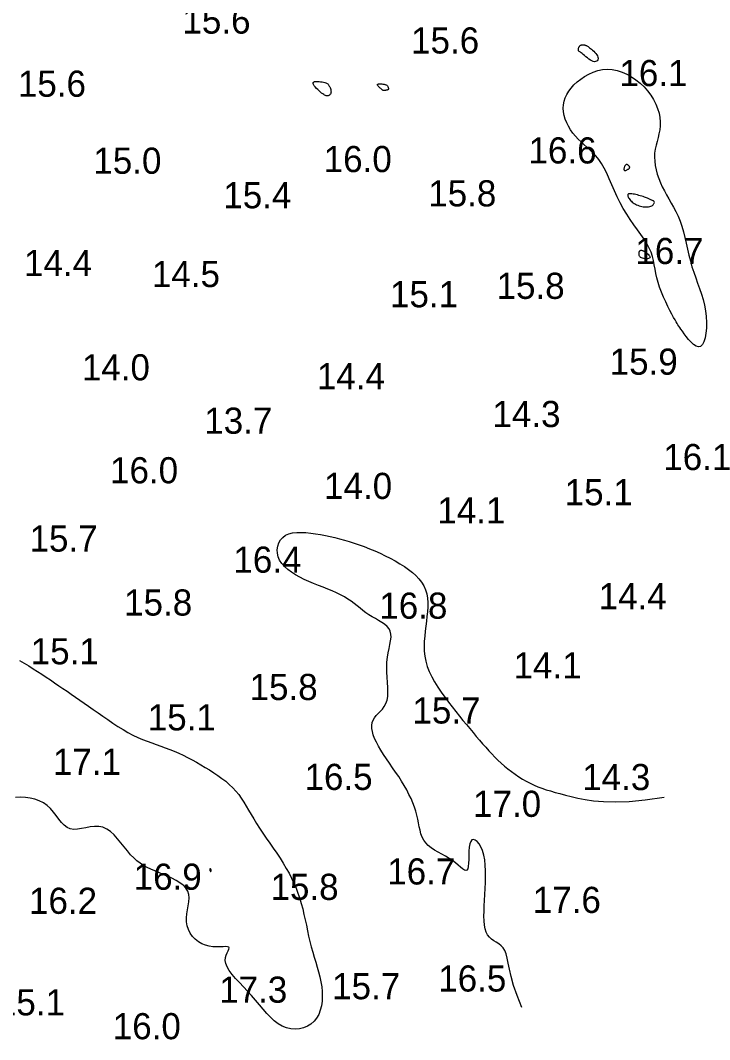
# Model space of a CAD drawing. Extents: x 3040093 to 3056816, y 408076 to 509144.
# Drawn here: x 3046267.6 to 3046399.3, y 434504.1 to 434699 of the extents above; entities that cross this region are included whole.
import ezdxf

# ---------------------------------------------------------------- set-up
doc = ezdxf.new("R2010")
doc.units = 0
doc.layers.add('V-CHAN-CONT-EL17', color=7, linetype='Continuous')
doc.layers.add('V-TOPO-SOUN-0610', color=7, linetype='Continuous')

msp = doc.modelspace()

# ---------------------------------------------------------------- linework, layer by layer
at = {"layer": 'V-CHAN-CONT-EL17'}
for points in [[(3046374.75, 434692.75), (3046374.6, 434692.86), (3046374.48, 434692.94), (3046374.39, 434693.01), (3046374.32, 434693.06), (3046374.27, 434693.11), (3046374.24, 434693.16), (3046374.22, 434693.22), (3046374.21, 434693.28), (3046374.21, 434693.37), (3046374.22, 434693.46), (3046374.24, 434693.55), (3046374.26, 434693.65), (3046374.29, 434693.74), (3046374.33, 434693.83), (3046374.37, 434693.92), (3046374.41, 434693.99), (3046374.45, 434694.05), (3046374.5, 434694.11), (3046374.55, 434694.15), (3046374.61, 434694.19), (3046374.67, 434694.22), (3046374.74, 434694.24), (3046374.82, 434694.26), (3046374.9, 434694.27), (3046374.98, 434694.28), (3046375.08, 434694.28), (3046375.17, 434694.27), (3046375.27, 434694.26), (3046375.37, 434694.25), (3046375.46, 434694.23), (3046375.56, 434694.2), (3046375.65, 434694.17), (3046375.74, 434694.13), (3046375.84, 434694.08), (3046375.95, 434694.02), (3046376.06, 434693.94), (3046376.19, 434693.84), (3046376.35, 434693.72), (3046376.52, 434693.58), (3046376.71, 434693.42), (3046376.93, 434693.24), (3046377.15, 434693.04), (3046377.36, 434692.83), (3046377.56, 434692.61), (3046377.73, 434692.39), (3046377.87, 434692.16), (3046377.96, 434691.95), (3046378, 434691.74), (3046377.99, 434691.55), (3046377.93, 434691.38), (3046377.82, 434691.24), (3046377.68, 434691.14), (3046377.5, 434691.08), (3046377.29, 434691.06), (3046377.05, 434691.11), (3046376.79, 434691.21), (3046376.51, 434691.36), (3046376.23, 434691.55), (3046375.94, 434691.77), (3046375.66, 434691.99), (3046375.4, 434692.21), (3046375.15, 434692.42), (3046374.93, 434692.6)], [(3046389.21, 434649.72), (3046389.03, 434650.57), (3046388.88, 434651.4), (3046388.73, 434652.21), (3046388.57, 434653.01), (3046388.37, 434653.8), (3046388.11, 434654.61), (3046387.76, 434655.42), (3046387.31, 434656.26), (3046386.77, 434657.11), (3046386.16, 434658), (3046385.51, 434658.91), (3046384.82, 434659.86), (3046384.13, 434660.85), (3046383.45, 434661.88), (3046382.8, 434662.96), (3046382.2, 434664.08), (3046381.64, 434665.23), (3046381.12, 434666.39), (3046380.61, 434667.54), (3046380.12, 434668.65), (3046379.63, 434669.71), (3046379.14, 434670.7), (3046378.63, 434671.58), (3046378.1, 434672.36), (3046377.55, 434673.04), (3046376.99, 434673.65), (3046376.42, 434674.2), (3046375.85, 434674.71), (3046375.28, 434675.21), (3046374.72, 434675.71), (3046374.18, 434676.24), (3046373.66, 434676.81), (3046373.18, 434677.41), (3046372.73, 434678.05), (3046372.33, 434678.71), (3046371.98, 434679.39), (3046371.69, 434680.07), (3046371.48, 434680.77), (3046371.35, 434681.46), (3046371.31, 434682.14), (3046371.35, 434682.82), (3046371.48, 434683.48), (3046371.7, 434684.13), (3046371.99, 434684.77), (3046372.37, 434685.4), (3046372.83, 434686.01), (3046373.37, 434686.61), (3046373.98, 434687.19), (3046374.66, 434687.74), (3046375.4, 434688.25), (3046376.2, 434688.7), (3046377.04, 434689.07), (3046377.92, 434689.35), (3046378.83, 434689.54), (3046379.75, 434689.6), (3046380.69, 434689.54), (3046381.64, 434689.36), (3046382.57, 434689.06), (3046383.49, 434688.66), (3046384.38, 434688.17), (3046385.23, 434687.6), (3046386.03, 434686.95), (3046386.77, 434686.24), (3046387.45, 434685.47), (3046388.04, 434684.66), (3046388.57, 434683.82), (3046389.01, 434682.96), (3046389.36, 434682.09), (3046389.63, 434681.23), (3046389.8, 434680.38), (3046389.88, 434679.55), (3046389.87, 434678.76), (3046389.77, 434678), (3046389.62, 434677.26), (3046389.44, 434676.53), (3046389.25, 434675.81), (3046389.06, 434675.08), (3046388.9, 434674.35), (3046388.8, 434673.59), (3046388.77, 434672.81), (3046388.81, 434672.02), (3046388.91, 434671.2), (3046389.08, 434670.38), (3046389.3, 434669.55), (3046389.57, 434668.73), (3046389.89, 434667.92), (3046390.26, 434667.12), (3046390.66, 434666.35), (3046391.08, 434665.58), (3046391.53, 434664.81), (3046391.98, 434664.03), (3046392.43, 434663.23), (3046392.86, 434662.4), (3046393.27, 434661.52), (3046393.65, 434660.59), (3046393.98, 434659.6), (3046394.28, 434658.55), (3046394.55, 434657.46), (3046394.81, 434656.35), (3046395.07, 434655.22), (3046395.33, 434654.09), (3046395.62, 434652.96), (3046395.93, 434651.85), (3046396.27, 434650.78), (3046396.64, 434649.73), (3046397.01, 434648.69), (3046397.38, 434647.66), (3046397.73, 434646.63), (3046398.05, 434645.59), (3046398.31, 434644.53), (3046398.52, 434643.44), (3046398.65, 434642.33), (3046398.7, 434641.21), (3046398.68, 434640.13), (3046398.59, 434639.13), (3046398.43, 434638.24), (3046398.21, 434637.5), (3046397.92, 434636.95), (3046397.57, 434636.62), (3046397.17, 434636.55), (3046396.72, 434636.69), (3046396.25, 434637), (3046395.77, 434637.43), (3046395.29, 434637.95), (3046394.85, 434638.5), (3046394.44, 434639.03), (3046394.09, 434639.51), (3046393.81, 434639.9), (3046393.58, 434640.21), (3046393.4, 434640.48), (3046393.23, 434640.73), (3046393.07, 434640.99), (3046392.9, 434641.3), (3046392.69, 434641.68), (3046392.43, 434642.16), (3046392.11, 434642.76), (3046391.73, 434643.47), (3046391.33, 434644.27), (3046390.91, 434645.13), (3046390.49, 434646.04), (3046390.1, 434646.98), (3046389.74, 434647.91), (3046389.44, 434648.83)], [(3046324.65, 434685.47), (3046324.39, 434685.71), (3046324.14, 434685.96), (3046323.91, 434686.22), (3046323.71, 434686.46), (3046323.57, 434686.69), (3046323.5, 434686.89), (3046323.51, 434687.05), (3046323.61, 434687.17), (3046323.79, 434687.24), (3046324.04, 434687.28), (3046324.33, 434687.28), (3046324.64, 434687.27), (3046324.95, 434687.23), (3046325.26, 434687.18), (3046325.53, 434687.13), (3046325.76, 434687.08), (3046325.95, 434687.02), (3046326.1, 434686.96), (3046326.22, 434686.89), (3046326.32, 434686.82), (3046326.4, 434686.73), (3046326.47, 434686.63), (3046326.54, 434686.52), (3046326.61, 434686.39), (3046326.69, 434686.24), (3046326.75, 434686.09), (3046326.82, 434685.93), (3046326.87, 434685.76), (3046326.91, 434685.6), (3046326.93, 434685.43), (3046326.94, 434685.28), (3046326.92, 434685.13), (3046326.87, 434684.99), (3046326.81, 434684.86), (3046326.73, 434684.75), (3046326.64, 434684.66), (3046326.54, 434684.59), (3046326.42, 434684.54), (3046326.3, 434684.51), (3046326.17, 434684.5), (3046326.03, 434684.53), (3046325.88, 434684.58), (3046325.72, 434684.65), (3046325.54, 434684.76), (3046325.35, 434684.89), (3046325.14, 434685.05), (3046324.91, 434685.25)], [(3046336.96, 434686.75), (3046337.09, 434686.73), (3046337.21, 434686.71), (3046337.31, 434686.68), (3046337.41, 434686.65), (3046337.5, 434686.6), (3046337.58, 434686.55), (3046337.65, 434686.49), (3046337.71, 434686.42), (3046337.77, 434686.34), (3046337.82, 434686.25), (3046337.86, 434686.17), (3046337.89, 434686.08), (3046337.91, 434685.99), (3046337.92, 434685.91), (3046337.92, 434685.84), (3046337.9, 434685.78), (3046337.88, 434685.74), (3046337.84, 434685.7), (3046337.79, 434685.67), (3046337.74, 434685.65), (3046337.69, 434685.63), (3046337.62, 434685.62), (3046337.55, 434685.61), (3046337.48, 434685.59), (3046337.42, 434685.58), (3046337.34, 434685.57), (3046337.27, 434685.56), (3046337.21, 434685.55), (3046337.15, 434685.54), (3046337.09, 434685.54), (3046337.03, 434685.54), (3046336.99, 434685.54), (3046336.94, 434685.54), (3046336.9, 434685.56), (3046336.85, 434685.58), (3046336.8, 434685.62), (3046336.73, 434685.67), (3046336.66, 434685.73), (3046336.56, 434685.81), (3046336.45, 434685.9), (3046336.32, 434686.02), (3046336.19, 434686.13), (3046336.07, 434686.26), (3046335.96, 434686.38), (3046335.88, 434686.49), (3046335.82, 434686.59), (3046335.81, 434686.67), (3046335.85, 434686.73), (3046335.92, 434686.78), (3046336.04, 434686.8), (3046336.17, 434686.81), (3046336.33, 434686.81), (3046336.49, 434686.8), (3046336.65, 434686.79), (3046336.81, 434686.77)], [(3046383.79, 434670.53), (3046383.86, 434670.59), (3046383.92, 434670.64), (3046383.97, 434670.69), (3046384, 434670.74), (3046384.02, 434670.8), (3046384.03, 434670.85), (3046384.03, 434670.91), (3046384.01, 434670.97), (3046383.97, 434671.04), (3046383.93, 434671.1), (3046383.88, 434671.16), (3046383.82, 434671.21), (3046383.75, 434671.26), (3046383.69, 434671.31), (3046383.62, 434671.34), (3046383.55, 434671.37), (3046383.48, 434671.38), (3046383.42, 434671.38), (3046383.35, 434671.37), (3046383.29, 434671.34), (3046383.23, 434671.29), (3046383.17, 434671.23), (3046383.11, 434671.15), (3046383.06, 434671.04), (3046383.01, 434670.93), (3046382.97, 434670.81), (3046382.94, 434670.68), (3046382.92, 434670.56), (3046382.92, 434670.45), (3046382.94, 434670.36), (3046382.97, 434670.29), (3046383.03, 434670.25), (3046383.1, 434670.24), (3046383.19, 434670.24), (3046383.29, 434670.27), (3046383.4, 434670.31), (3046383.5, 434670.36), (3046383.6, 434670.42), (3046383.7, 434670.48)], [(3046384.53, 434664.22), (3046384.71, 434664.07), (3046384.91, 434663.93), (3046385.12, 434663.81), (3046385.34, 434663.69), (3046385.58, 434663.59), (3046385.82, 434663.5), (3046386.07, 434663.42), (3046386.33, 434663.36), (3046386.6, 434663.31), (3046386.87, 434663.29), (3046387.13, 434663.27), (3046387.39, 434663.28), (3046387.63, 434663.3), (3046387.85, 434663.34), (3046388.05, 434663.41), (3046388.23, 434663.49), (3046388.38, 434663.58), (3046388.5, 434663.69), (3046388.6, 434663.8), (3046388.67, 434663.92), (3046388.72, 434664.03), (3046388.74, 434664.13), (3046388.73, 434664.23), (3046388.7, 434664.31), (3046388.65, 434664.37), (3046388.58, 434664.43), (3046388.49, 434664.48), (3046388.39, 434664.52), (3046388.28, 434664.56), (3046388.17, 434664.6), (3046388.05, 434664.64), (3046387.93, 434664.69), (3046387.82, 434664.75), (3046387.69, 434664.81), (3046387.56, 434664.88), (3046387.41, 434664.95), (3046387.25, 434665.02), (3046387.06, 434665.1), (3046386.85, 434665.18), (3046386.6, 434665.26), (3046386.34, 434665.34), (3046386.06, 434665.42), (3046385.77, 434665.5), (3046385.49, 434665.58), (3046385.2, 434665.65), (3046384.93, 434665.7), (3046384.68, 434665.75), (3046384.45, 434665.79), (3046384.25, 434665.81), (3046384.08, 434665.81), (3046383.94, 434665.8), (3046383.82, 434665.78), (3046383.74, 434665.73), (3046383.68, 434665.66), (3046383.65, 434665.58), (3046383.66, 434665.47), (3046383.69, 434665.34), (3046383.75, 434665.19), (3046383.83, 434665.04), (3046383.93, 434664.87), (3046384.06, 434664.71), (3046384.2, 434664.54), (3046384.35, 434664.38)], [(3046386.22, 434655.01), (3046386.31, 434655.01), (3046386.4, 434654.98), (3046386.51, 434654.94), (3046386.63, 434654.89), (3046386.76, 434654.82), (3046386.9, 434654.73), (3046387.06, 434654.62), (3046387.22, 434654.5), (3046387.39, 434654.36), (3046387.55, 434654.22), (3046387.69, 434654.07), (3046387.81, 434653.92), (3046387.88, 434653.79), (3046387.91, 434653.67), (3046387.87, 434653.56), (3046387.77, 434653.48), (3046387.61, 434653.42), (3046387.41, 434653.39), (3046387.18, 434653.38), (3046386.94, 434653.38), (3046386.7, 434653.41), (3046386.47, 434653.46), (3046386.27, 434653.53), (3046386.12, 434653.62), (3046386, 434653.73), (3046385.91, 434653.84), (3046385.85, 434653.97), (3046385.82, 434654.09), (3046385.81, 434654.22), (3046385.81, 434654.35), (3046385.82, 434654.47), (3046385.84, 434654.58), (3046385.86, 434654.67), (3046385.89, 434654.76), (3046385.93, 434654.84), (3046385.97, 434654.9), (3046386.02, 434654.95), (3046386.08, 434654.98), (3046386.15, 434655.01)], [(3046304.02, 434536.47), (3046304.01, 434536.52), (3046304, 434536.57), (3046303.98, 434536.61), (3046303.96, 434536.65), (3046303.94, 434536.68), (3046303.92, 434536.71), (3046303.89, 434536.73), (3046303.87, 434536.74), (3046303.84, 434536.74), (3046303.82, 434536.73), (3046303.8, 434536.72), (3046303.78, 434536.69), (3046303.76, 434536.66), (3046303.75, 434536.62), (3046303.75, 434536.58), (3046303.76, 434536.53), (3046303.77, 434536.48), (3046303.78, 434536.42), (3046303.8, 434536.37), (3046303.83, 434536.33), (3046303.85, 434536.28), (3046303.88, 434536.25), (3046303.9, 434536.23), (3046303.93, 434536.22), (3046303.95, 434536.23), (3046303.97, 434536.24), (3046303.99, 434536.27), (3046304, 434536.3), (3046304.01, 434536.34), (3046304.02, 434536.38), (3046304.02, 434536.42)]]:
    msp.add_lwpolyline(points, close=True, dxfattribs=at)
for points in [[(3046363.38, 434510.21), (3046362.49, 434512.48), (3046361.83, 434514.43), (3046361.36, 434516.1), (3046361.03, 434517.51), (3046360.78, 434518.69), (3046360.59, 434519.66), (3046360.39, 434520.46), (3046360.15, 434521.1), (3046359.83, 434521.61), (3046359.44, 434522.02), (3046359, 434522.36), (3046358.53, 434522.67), (3046358.06, 434522.96), (3046357.61, 434523.27), (3046357.2, 434523.63), (3046356.85, 434524.07), (3046356.58, 434524.6), (3046356.39, 434525.23), (3046356.26, 434525.96), (3046356.19, 434526.76), (3046356.16, 434527.65), (3046356.18, 434528.6), (3046356.21, 434529.62), (3046356.27, 434530.68), (3046356.34, 434531.8), (3046356.4, 434532.94), (3046356.45, 434534.09), (3046356.48, 434535.24), (3046356.47, 434536.35), (3046356.42, 434537.43), (3046356.31, 434538.44), (3046356.14, 434539.36), (3046355.89, 434540.19), (3046355.59, 434540.91), (3046355.24, 434541.49), (3046354.88, 434541.93), (3046354.52, 434542.22), (3046354.18, 434542.33), (3046353.88, 434542.25), (3046353.64, 434541.97), (3046353.47, 434541.49), (3046353.36, 434540.85), (3046353.3, 434540.1), (3046353.27, 434539.31), (3046353.25, 434538.51), (3046353.21, 434537.77), (3046353.16, 434537.15), (3046353.06, 434536.69), (3046352.91, 434536.44), (3046352.69, 434536.38), (3046352.42, 434536.48), (3046352.08, 434536.71), (3046351.69, 434537.04), (3046351.23, 434537.44), (3046350.71, 434537.87), (3046350.13, 434538.3), (3046349.49, 434538.72), (3046348.81, 434539.12), (3046348.11, 434539.51), (3046347.41, 434539.9), (3046346.73, 434540.3), (3046346.1, 434540.73), (3046345.53, 434541.18), (3046345.04, 434541.68), (3046344.66, 434542.21), (3046344.36, 434542.8), (3046344.13, 434543.42), (3046343.95, 434544.08), (3046343.81, 434544.76), (3046343.67, 434545.48), (3046343.52, 434546.22), (3046343.35, 434546.98), (3046343.14, 434547.75), (3046342.88, 434548.53), (3046342.58, 434549.33), (3046342.23, 434550.14), (3046341.84, 434550.96), (3046341.41, 434551.8), (3046340.93, 434552.64), (3046340.42, 434553.49), (3046339.87, 434554.34), (3046339.29, 434555.2), (3046338.69, 434556.06), (3046338.1, 434556.91), (3046337.52, 434557.75), (3046336.97, 434558.58), (3046336.45, 434559.38), (3046335.99, 434560.16), (3046335.6, 434560.91), (3046335.27, 434561.63), (3046335.02, 434562.32), (3046334.84, 434562.97), (3046334.75, 434563.58), (3046334.74, 434564.15), (3046334.82, 434564.68), (3046334.99, 434565.16), (3046335.25, 434565.6), (3046335.58, 434566.01), (3046335.96, 434566.41), (3046336.36, 434566.82), (3046336.75, 434567.26), (3046337.11, 434567.75), (3046337.42, 434568.31), (3046337.64, 434568.95), (3046337.77, 434569.69), (3046337.81, 434570.52), (3046337.8, 434571.42), (3046337.74, 434572.36), (3046337.68, 434573.34), (3046337.62, 434574.32), (3046337.59, 434575.3), (3046337.62, 434576.26), (3046337.71, 434577.17), (3046337.86, 434578.04), (3046338.03, 434578.85), (3046338.2, 434579.62), (3046338.33, 434580.33), (3046338.41, 434580.99), (3046338.4, 434581.6), (3046338.27, 434582.14), (3046338.02, 434582.63), (3046337.64, 434583.07), (3046337.18, 434583.47), (3046336.63, 434583.85), (3046336.04, 434584.21), (3046335.41, 434584.56), (3046334.78, 434584.92), (3046334.17, 434585.29), (3046333.58, 434585.69), (3046333.02, 434586.11), (3046332.48, 434586.55), (3046331.93, 434586.99), (3046331.37, 434587.44), (3046330.79, 434587.88), (3046330.17, 434588.31), (3046329.5, 434588.72), (3046328.77, 434589.11), (3046327.99, 434589.48), (3046327.17, 434589.85), (3046326.31, 434590.2), (3046325.43, 434590.55), (3046324.53, 434590.91), (3046323.62, 434591.28), (3046322.72, 434591.66), (3046321.83, 434592.06), (3046320.96, 434592.49), (3046320.14, 434592.95), (3046319.36, 434593.43), (3046318.66, 434593.95), (3046318.05, 434594.5), (3046317.53, 434595.08), (3046317.12, 434595.71), (3046316.85, 434596.37), (3046316.69, 434597.05), (3046316.66, 434597.73), (3046316.75, 434598.4), (3046316.96, 434599.03), (3046317.27, 434599.6), (3046317.7, 434600.09), (3046318.23, 434600.49), (3046318.87, 434600.77), (3046319.59, 434600.96), (3046320.39, 434601.05), (3046321.24, 434601.06), (3046322.14, 434601.02), (3046323.06, 434600.92), (3046324, 434600.78), (3046324.94, 434600.62), (3046325.86, 434600.45), (3046326.77, 434600.26), (3046327.68, 434600.05), (3046328.58, 434599.83), (3046329.49, 434599.59), (3046330.42, 434599.32), (3046331.35, 434599.02), (3046332.31, 434598.69), (3046333.29, 434598.33), (3046334.29, 434597.93), (3046335.3, 434597.51), (3046336.3, 434597.06), (3046337.29, 434596.59), (3046338.27, 434596.1), (3046339.21, 434595.59), (3046340.11, 434595.06), (3046340.96, 434594.53), (3046341.76, 434593.97), (3046342.49, 434593.4), (3046343.16, 434592.8), (3046343.75, 434592.17), (3046344.26, 434591.51), (3046344.68, 434590.82), (3046345, 434590.09), (3046345.22, 434589.31), (3046345.36, 434588.5), (3046345.42, 434587.66), (3046345.42, 434586.79), (3046345.36, 434585.89), (3046345.28, 434584.98), (3046345.17, 434584.05), (3046345.05, 434583.11), (3046344.93, 434582.17), (3046344.84, 434581.23), (3046344.77, 434580.28), (3046344.74, 434579.32), (3046344.77, 434578.36), (3046344.88, 434577.39), (3046345.06, 434576.41), (3046345.33, 434575.43), (3046345.71, 434574.44), (3046346.18, 434573.45), (3046346.72, 434572.46), (3046347.33, 434571.47), (3046347.99, 434570.49), (3046348.68, 434569.53), (3046349.38, 434568.6), (3046350.09, 434567.68), (3046350.79, 434566.79), (3046351.48, 434565.93), (3046352.15, 434565.1), (3046352.81, 434564.3), (3046353.46, 434563.52), (3046354.09, 434562.76), (3046354.71, 434562.03), (3046355.32, 434561.32), (3046355.91, 434560.63), (3046356.5, 434559.96), (3046357.08, 434559.31), (3046357.66, 434558.68), (3046358.24, 434558.07), (3046358.84, 434557.48), (3046359.45, 434556.91), (3046360.08, 434556.35), (3046360.74, 434555.81), (3046361.41, 434555.3), (3046362.11, 434554.8), (3046362.82, 434554.33), (3046363.54, 434553.89), (3046364.27, 434553.47), (3046365.01, 434553.09), (3046365.75, 434552.73), (3046366.5, 434552.42), (3046367.26, 434552.12), (3046368.05, 434551.85), (3046368.88, 434551.6), (3046369.76, 434551.34), (3046370.7, 434551.09), (3046371.73, 434550.83), (3046372.86, 434550.54), (3046374.09, 434550.25), (3046375.49, 434549.96), (3046377.12, 434549.72), (3046379.02, 434549.56), (3046381.27, 434549.51), (3046383.91, 434549.62), (3046387, 434549.91), (3046390.61, 434550.43)], [(3046267.4, 434576.53), (3046268.29, 434576.03), (3046269.15, 434575.52), (3046270, 434574.99), (3046270.84, 434574.46), (3046271.67, 434573.92), (3046272.48, 434573.38), (3046273.29, 434572.83), (3046274.09, 434572.29), (3046274.89, 434571.74), (3046275.68, 434571.2), (3046276.48, 434570.66), (3046277.28, 434570.11), (3046278.09, 434569.56), (3046278.91, 434568.99), (3046279.75, 434568.41), (3046280.6, 434567.82), (3046281.49, 434567.2), (3046282.4, 434566.55), (3046283.33, 434565.9), (3046284.29, 434565.24), (3046285.25, 434564.59), (3046286.21, 434563.96), (3046287.18, 434563.36), (3046288.13, 434562.8), (3046289.07, 434562.3), (3046290, 434561.85), (3046290.9, 434561.46), (3046291.79, 434561.11), (3046292.67, 434560.79), (3046293.54, 434560.48), (3046294.4, 434560.19), (3046295.26, 434559.88), (3046296.11, 434559.56), (3046296.97, 434559.21), (3046297.83, 434558.83), (3046298.68, 434558.43), (3046299.53, 434558), (3046300.38, 434557.56), (3046301.22, 434557.09), (3046302.06, 434556.61), (3046302.89, 434556.12), (3046303.71, 434555.62), (3046304.52, 434555.1), (3046305.31, 434554.57), (3046306.07, 434554.02), (3046306.8, 434553.45), (3046307.49, 434552.85), (3046308.14, 434552.23), (3046308.74, 434551.59), (3046309.29, 434550.92), (3046309.79, 434550.21), (3046310.27, 434549.48), (3046310.73, 434548.72), (3046311.19, 434547.92), (3046311.67, 434547.11), (3046312.16, 434546.26), (3046312.7, 434545.38), (3046313.28, 434544.48), (3046313.91, 434543.55), (3046314.56, 434542.61), (3046315.23, 434541.65), (3046315.9, 434540.68), (3046316.56, 434539.71), (3046317.2, 434538.73), (3046317.81, 434537.77), (3046318.38, 434536.81), (3046318.91, 434535.86), (3046319.4, 434534.91), (3046319.84, 434533.96), (3046320.25, 434533.01), (3046320.62, 434532.04), (3046320.95, 434531.06), (3046321.26, 434530.06), (3046321.53, 434529.05), (3046321.77, 434528.01), (3046322, 434526.97), (3046322.22, 434525.92), (3046322.44, 434524.87), (3046322.66, 434523.83), (3046322.9, 434522.8), (3046323.15, 434521.79), (3046323.43, 434520.8), (3046323.72, 434519.83), (3046324.01, 434518.87), (3046324.3, 434517.93), (3046324.57, 434516.99), (3046324.81, 434516.05), (3046325.02, 434515.12), (3046325.17, 434514.18), (3046325.25, 434513.24), (3046325.27, 434512.3), (3046325.22, 434511.38), (3046325.09, 434510.49), (3046324.88, 434509.66), (3046324.58, 434508.88), (3046324.19, 434508.17), (3046323.69, 434507.56), (3046323.1, 434507.04), (3046322.43, 434506.63), (3046321.69, 434506.33), (3046320.9, 434506.15), (3046320.07, 434506.08), (3046319.24, 434506.14), (3046318.41, 434506.33), (3046317.6, 434506.64), (3046316.83, 434507.09), (3046316.08, 434507.66), (3046315.36, 434508.33), (3046314.65, 434509.07), (3046313.95, 434509.88), (3046313.24, 434510.73), (3046312.51, 434511.6), (3046311.76, 434512.47), (3046310.98, 434513.33), (3046310.19, 434514.17), (3046309.42, 434514.98), (3046308.69, 434515.77), (3046308.04, 434516.53), (3046307.5, 434517.26), (3046307.07, 434517.95), (3046306.81, 434518.59), (3046306.71, 434519.19), (3046306.75, 434519.74), (3046306.88, 434520.23), (3046307.06, 434520.67), (3046307.25, 434521.04), (3046307.4, 434521.34), (3046307.46, 434521.58), (3046307.4, 434521.73), (3046307.17, 434521.81), (3046306.8, 434521.84), (3046306.31, 434521.82), (3046305.72, 434521.8), (3046305.06, 434521.8), (3046304.36, 434521.83), (3046303.64, 434521.93), (3046302.92, 434522.11), (3046302.23, 434522.4), (3046301.58, 434522.78), (3046300.99, 434523.25), (3046300.47, 434523.8), (3046300.03, 434524.42), (3046299.68, 434525.09), (3046299.43, 434525.8), (3046299.3, 434526.55), (3046299.29, 434527.32), (3046299.37, 434528.1), (3046299.5, 434528.89), (3046299.65, 434529.66), (3046299.76, 434530.42), (3046299.81, 434531.14), (3046299.76, 434531.83), (3046299.57, 434532.47), (3046299.2, 434533.05), (3046298.69, 434533.59), (3046298.05, 434534.07), (3046297.31, 434534.51), (3046296.51, 434534.92), (3046295.68, 434535.3), (3046294.83, 434535.65), (3046294.01, 434535.99), (3046293.23, 434536.32), (3046292.49, 434536.65), (3046291.79, 434536.99), (3046291.12, 434537.36), (3046290.48, 434537.78), (3046289.85, 434538.25), (3046289.24, 434538.79), (3046288.63, 434539.42), (3046288.02, 434540.13), (3046287.41, 434540.9), (3046286.78, 434541.69), (3046286.14, 434542.47), (3046285.48, 434543.19), (3046284.79, 434543.83), (3046284.08, 434544.33), (3046283.33, 434544.67), (3046282.54, 434544.83), (3046281.72, 434544.83), (3046280.9, 434544.72), (3046280.07, 434544.57), (3046279.27, 434544.4), (3046278.49, 434544.27), (3046277.76, 434544.24), (3046277.08, 434544.34), (3046276.48, 434544.62), (3046275.92, 434545.05), (3046275.41, 434545.6), (3046274.9, 434546.22), (3046274.4, 434546.89), (3046273.87, 434547.57), (3046273.3, 434548.23), (3046272.66, 434548.82), (3046271.95, 434549.32), (3046271.17, 434549.72), (3046270.34, 434550.03), (3046269.45, 434550.25), (3046268.54, 434550.37), (3046267.6, 434550.4), (3046266.65, 434550.35)]]:
    msp.add_lwpolyline(points, dxfattribs=at)

# ---------------------------------------------------------------- texts
at = {"layer": 'V-TOPO-SOUN-0610'}
for s, p in [('15.6 ', (3046298.54, 434696.42)), ('15.6 ', (3046342.24, 434692.62)), ('16.1 ', (3046382.07, 434686.38)), ('15.6 ', (3046267.08, 434684.35)), ('16.6 ', (3046364.68, 434671.59)), ('15.0 ', (3046281.51, 434669.62)), ('16.0 ', (3046325.54, 434669.94)), ('15.8 ', (3046345.52, 434663.38)), ('15.4 ', (3046306.35, 434663.02)), ('16.7 ', (3046385.12, 434652.36)), ('14.4 ', (3046268.26, 434650.06)), ('14.5 ', (3046292.7, 434647.96)), ('15.1 ', (3046338.21, 434644.09)), ('15.8 ', (3046358.58, 434645.7)), ('15.9 ', (3046380.2, 434631.2)), ('14.0 ', (3046279.31, 434630.12)), ('14.4 ', (3046324.23, 434628.41)), ('14.3 ', (3046357.79, 434621.19)), ('13.7 ', (3046302.71, 434619.91)), ('16.1 ', (3046390.44, 434612.96)), ('16.0 ', (3046284.7, 434610.43)), ('14.0 ', (3046325.61, 434607.44)), ('15.1 ', (3046371.6, 434606.23)), ('14.1 ', (3046347.26, 434602.75)), ('15.7 ', (3046269.31, 434597.37)), ('16.4 ', (3046308.28, 434593.34)), ('14.4 ', (3046378.1, 434586.35)), ('15.8 ', (3046287.39, 434585.14)), ('16.8 ', (3046336.17, 434584.54)), ('15.1 ', (3046269.54, 434575.82)), ('14.1 ', (3046361.83, 434573.13)), ('15.8 ', (3046311.37, 434568.99)), ('15.7 ', (3046342.5, 434564.5)), ('15.1 ', (3046291.91, 434563.19)), ('17.1 ', (3046273.77, 434554.69)), ('16.5 ', (3046321.87, 434551.8)), ('14.3 ', (3046374.95, 434551.77)), ('17.0 ', (3046354.09, 434546.65)), ('16.7 ', (3046337.68, 434533.72)), ('16.9 ', (3046289.22, 434532.71)), ('15.8 ', (3046315.37, 434530.77)), ('16.2 ', (3046269.21, 434528.11)), ('17.6 ', (3046365.5, 434528.28)), ('15.7 ', (3046327.15, 434511.78)), ('16.5 ', (3046347.43, 434513.25)), ('17.3 ', (3046305.56, 434511.12)), ('15.1 ', (3046263.07, 434508.69)), ('16.0 ', (3046285.22, 434504.13))]:
    msp.add_text(s, height=5, dxfattribs=at).set_placement(p)

doc.saveas('drawing.dxf')
